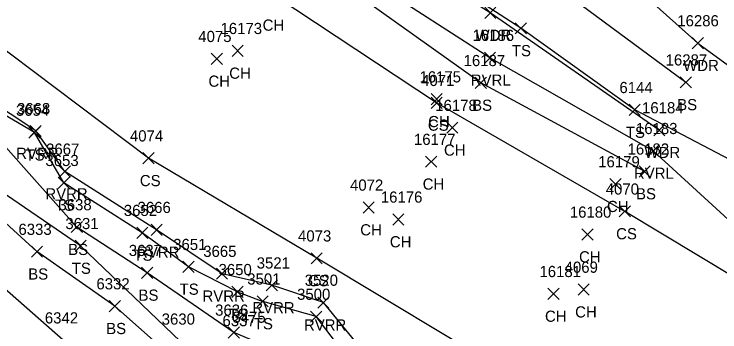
# Model space of a CAD drawing. Extents: x 1482574 to 1485769, y 580696 to 595649.
# Drawn here: x 1484182.5 to 1484308.8, y 582964.8 to 583021.7 of the extents above; entities that cross this region are included whole.
import ezdxf

# ---------------------------------------------------------------- set-up
doc = ezdxf.new("R2010")
doc.units = 0
for name, color, linetype in [('D_I', 7, 'Continuous'), ('L_A', 7, 'Continuous'), ('L_I', 7, 'Continuous'), ('L_TIC', 7, 'Continuous'), ('LAWA', 7, 'Continuous'), ('LAWE', 7, 'Continuous'), ('LELB', 7, 'Continuous')]:
    doc.layers.add(name, color=color, linetype=linetype)

msp = doc.modelspace()

# ---------------------------------------------------------------- linework, layer by layer
at = {"layer": 'L_TIC'}
for points in [[(1484266.73, 583020.89), (1484268.73, 583022.89)], [(1484268.73, 583020.89), (1484266.73, 583022.89)], [(1484272.19, 583018.13), (1484274.19, 583020.13)], [(1484274.19, 583018.13), (1484272.19, 583020.13)], [(1484303.91, 583015.48), (1484305.91, 583017.48)], [(1484305.91, 583015.48), (1484303.91, 583017.48)], [(1484221.5, 583014.1), (1484223.5, 583016.1)], [(1484223.5, 583014.1), (1484221.5, 583016.1)], [(1484217.78, 583012.67), (1484219.78, 583014.67)], [(1484219.78, 583012.67), (1484217.78, 583014.67)], [(1484266.68, 583012.86), (1484268.68, 583014.86)], [(1484268.68, 583012.86), (1484266.68, 583014.86)], [(1484265.04, 583008.36), (1484267.04, 583010.36)], [(1484267.04, 583008.36), (1484265.04, 583010.36)], [(1484301.76, 583008.47), (1484303.76, 583010.47)], [(1484303.76, 583008.47), (1484301.76, 583010.47)], [(1484257.12, 583005.44), (1484259.12, 583007.44)], [(1484259.12, 583005.44), (1484257.12, 583007.44)], [(1484257.12, 583004.8), (1484259.12, 583006.8)], [(1484259.12, 583004.8), (1484257.12, 583006.8)], [(1484292.6, 583003.53), (1484294.6, 583005.53)], [(1484294.6, 583003.53), (1484292.6, 583005.53)], [(1484185.11, 582999.47), (1484187.11, 583001.47)], [(1484187.11, 582999.47), (1484185.11, 583001.47)], [(1484185.34, 582999.76), (1484187.34, 583001.76)], [(1484187.34, 582999.76), (1484185.34, 583001.76)], [(1484259.95, 583000.34), (1484261.95, 583002.34)], [(1484261.95, 583000.34), (1484259.95, 583002.34)], [(1484296.99, 582999.91), (1484298.99, 583001.91)], [(1484298.99, 582999.91), (1484296.99, 583001.91)], [(1484295.89, 582996.2), (1484297.89, 582998.2)], [(1484297.89, 582996.2), (1484295.89, 582998.2)], [(1484205.55, 582994.88), (1484207.55, 582996.88)], [(1484207.55, 582994.88), (1484205.55, 582996.88)], [(1484256.14, 582994.26), (1484258.14, 582996.26)], [(1484258.14, 582994.26), (1484256.14, 582996.26)], [(1484190.56, 582992.51), (1484192.56, 582994.51)], [(1484192.56, 582992.51), (1484190.56, 582994.51)], [(1484294.39, 582992.52), (1484296.39, 582994.52)], [(1484296.39, 582992.52), (1484294.39, 582994.52)], [(1484190.39, 582990.48), (1484192.39, 582992.48)], [(1484192.39, 582990.48), (1484190.39, 582992.48)], [(1484289.14, 582990.25), (1484291.14, 582992.25)], [(1484291.14, 582990.25), (1484289.14, 582992.25)], [(1484244.96, 582986.07), (1484246.96, 582988.07)], [(1484246.96, 582986.07), (1484244.96, 582988.07)], [(1484290.83, 582985.37), (1484292.83, 582987.37)], [(1484292.83, 582985.37), (1484290.83, 582987.37)], [(1484250.26, 582983.93), (1484252.26, 582985.93)], [(1484252.26, 582983.93), (1484250.26, 582985.93)], [(1484192.72, 582982.56), (1484194.72, 582984.56)], [(1484194.72, 582982.56), (1484192.72, 582984.56)], [(1484204.43, 582981.54), (1484206.43, 582983.54)], [(1484206.43, 582981.54), (1484204.43, 582983.54)], [(1484206.99, 582982.08), (1484208.99, 582984.08)], [(1484208.99, 582982.08), (1484206.99, 582984.08)], [(1484284.14, 582981.24), (1484286.14, 582983.24)], [(1484286.14, 582981.24), (1484284.14, 582983.24)], [(1484193.39, 582979.19), (1484195.39, 582981.19)], [(1484195.39, 582979.19), (1484193.39, 582981.19)], [(1484185.56, 582978.16), (1484187.56, 582980.16)], [(1484187.56, 582978.16), (1484185.56, 582980.16)], [(1484235.65, 582976.98), (1484237.65, 582978.98)], [(1484237.65, 582976.98), (1484235.65, 582978.98)], [(1484212.71, 582975.46), (1484214.71, 582977.45)], [(1484214.71, 582975.46), (1484212.71, 582977.45)], [(1484205.31, 582974.38), (1484207.31, 582976.38)], [(1484207.31, 582974.38), (1484205.31, 582976.38)], [(1484218.7, 582974.22), (1484220.7, 582976.22)], [(1484220.7, 582974.22), (1484218.7, 582976.22)], [(1484227.61, 582972.14), (1484229.61, 582974.14)], [(1484229.61, 582972.14), (1484227.61, 582974.14)], [(1484221.47, 582970.96), (1484223.47, 582972.96)], [(1484223.47, 582970.96), (1484221.47, 582972.96)], [(1484278.04, 582970.61), (1484280.04, 582972.61)], [(1484280.04, 582970.61), (1484278.04, 582972.61)], [(1484283.45, 582971.38), (1484285.45, 582973.38)], [(1484285.45, 582971.38), (1484283.45, 582973.38)], [(1484225.99, 582969.27), (1484227.99, 582971.27)], [(1484227.99, 582969.27), (1484225.99, 582971.27)], [(1484236.85, 582969.05), (1484238.85, 582971.04)], [(1484238.85, 582969.05), (1484236.85, 582971.04)], [(1484199.52, 582968.41), (1484201.52, 582970.41)], [(1484201.52, 582968.41), (1484199.52, 582970.41)], [(1484235.56, 582966.54), (1484237.56, 582968.54)], [(1484237.56, 582966.54), (1484235.56, 582968.54)], [(1484220.83, 582963.7), (1484222.83, 582965.7)], [(1484222.83, 582963.7), (1484220.83, 582965.7)]]:
    msp.add_lwpolyline(points, dxfattribs=at)
at = {"layer": 'LAWA'}
for points in [[(1484166.5, 583305), (1484186.71, 583318.32), (1484207.96, 583337.82), (1484224.87, 583334.34), (1484236.26, 583316.6), (1484251.29, 583259.82), (1484269.68, 583220.67), (1484274.24, 583198.45), (1484283.35, 583156.3), (1484274.65, 583106.73), (1484279.77, 583065.69), (1484279.06, 583039.61), (1484304.91, 583016.48), (1484332.69, 582996.27), (1484357.04, 582987.46), (1484401.42, 582971.6), (1484442.82, 582960.78), (1484458.56, 582968.76)], [(1484191.28, 582963.31), (1484167.76, 582983.95), (1484148.09, 583003.94), (1484121.45, 583030.67), (1484097.6, 583056.94), (1484072.25, 583077.03), (1484053.46, 583096.65), (1484039.38, 583112.63)], [(1484297.99, 583000.91), (1484267.73, 583021.89), (1484241.55, 583038.49), (1484215.21, 583053.54), (1484201.41, 583061.3), (1484160.74, 583100.74)]]:
    msp.add_lwpolyline(points, dxfattribs=at)
at = {"layer": 'LAWE'}
for points in [[(1484296.89, 582997.2), (1484267.68, 583013.86), (1484240.18, 583031.57), (1484214.6, 583050.38), (1484199, 583059.94), (1484160.06, 583094.58), (1484146.93, 583106.74), (1484134.8, 583132.92), (1484133.67, 583169.13), (1484133.08, 583211.04), (1484135.42, 583244.85), (1484140.99, 583266), (1484153.18, 583273.74), (1484165.17, 583305.28), (1484184.4, 583319.66), (1484206.14, 583339.52)], [(1484382.48, 582862.81), (1484368.86, 582880.45), (1484350.26, 582890.1), (1484342.2, 582897.86), (1484329.01, 582907.57), (1484315.05, 582919.2), (1484295.8, 582927.96), (1484282.95, 582935.68), (1484267.84, 582946.36), (1484248.77, 582956.68), (1484237.85, 582970.05), (1484228.61, 582973.14), (1484219.7, 582975.22), (1484207.99, 582983.08), (1484191.56, 582993.51), (1484186.34, 583000.76), (1484167.74, 583013.09)], [(1484312.42, 582982.99), (1484296.89, 582997.2)]]:
    msp.add_lwpolyline(points, dxfattribs=at)
at = {"layer": 'LELB'}
for points in [[(1484295.39, 582993.52), (1484266.04, 583009.36), (1484238.93, 583028.7), (1484213.89, 583047.93), (1484197.36, 583058.66), (1484159.37, 583086.86), (1484140.8, 583102.64), (1484137.72, 583109.82), (1484131.28, 583132.4), (1484130.58, 583168.28), (1484131.66, 583209.65), (1484131.19, 583243.18), (1484138.88, 583266.71), (1484151.03, 583275.17), (1484162.18, 583305.67), (1484183.07, 583321.3), (1484204.49, 583341.55)], [(1484222.47, 582971.96), (1484213.71, 582976.45), (1484205.43, 582982.54), (1484191.39, 582991.48), (1484186.11, 583000.47), (1484170.02, 583009.93), (1484153.11, 583020.66), (1484144.57, 583027.82), (1484117.52, 583055.22), (1484110.53, 583057.25), (1484099.05, 583070.82), (1484087.86, 583075.53), (1484077.28, 583087.4), (1484061.39, 583104.48), (1484045.59, 583118.59)], [(1484476.89, 582873.26), (1484441.39, 582892.82), (1484403.91, 582915.16), (1484361.37, 582938.84), (1484324.68, 582966.62), (1484291.83, 582986.37), (1484258.12, 583005.8), (1484225.7, 583027.27), (1484199.36, 583045.39)], [(1484248.01, 583041.06), (1484273.5, 583031.16), (1484302.76, 583009.47)], [(1484317.94, 582991.76), (1484293.6, 583004.53), (1484273.19, 583019.13), (1484245.78, 583036.89)], [(1484212.29, 582963.1), (1484194.39, 582980.19), (1484179.91, 582990.07), (1484166.22, 583003.97), (1484150.72, 583014.05), (1484145.26, 583018.35)], [(1484464.85, 582810.97), (1484442.2, 582833.83), (1484411.85, 582858.29), (1484380.38, 582883.3), (1484340.38, 582909.27), (1484303.89, 582933.42), (1484271.86, 582956.89), (1484236.65, 582977.98), (1484206.55, 582995.88), (1484177.64, 583017.6)], [(1484370.65, 582866.76), (1484358.21, 582878.06), (1484339.68, 582889.11), (1484322.93, 582901.09), (1484303.26, 582915.32), (1484286.05, 582922.81), (1484278.06, 582933.83), (1484265.78, 582937.47), (1484250.29, 582951.04), (1484233.8, 582958.81), (1484224.82, 582963.43), (1484221.83, 582964.7), (1484206.31, 582975.38), (1484193.72, 582983.56), (1484179.96, 582998.97)], [(1484212.66, 582958.59), (1484200.52, 582969.41), (1484186.56, 582979.16), (1484166.24, 582997.67)], [(1484222.47, 582971.96), (1484226.99, 582970.27)], [(1484457.85, 582802.11), (1484445.99, 582810.71), (1484439.3, 582824.36), (1484428.11, 582840.84), (1484417.83, 582840.33), (1484410.64, 582842.66), (1484407.8, 582849.88), (1484390.44, 582853.41), (1484378.64, 582864.41), (1484363.41, 582879.71), (1484344.28, 582891.57), (1484333.56, 582900.67), (1484321.25, 582908.87), (1484304.77, 582918.23), (1484293.92, 582925.46), (1484281.09, 582936.07), (1484266.06, 582945.3), (1484251.62, 582954.86), (1484245.4, 582956), (1484236.56, 582967.54), (1484226.99, 582970.27)]]:
    msp.add_lwpolyline(points, dxfattribs=at)

# ---------------------------------------------------------------- texts
at = {"layer": 'D_I'}
msp.add_text('6337', height=2, dxfattribs=at).set_placement((1484219.78, 582965.82))
at = {"layer": 'L_A'}
for s, p in [('CH', (1484226.97, 583018.7)), ('WDR', (1484265.09, 583016.89)), ('TS', (1484271.6, 583014.13)), ('WDR', (1484302.27, 583011.48)), ('CH', (1484220.99, 583010.1)), ('CH', (1484217.27, 583008.67)), ('RVRL', (1484264.25, 583008.86)), ('BS', (1484264.48, 583004.36)), ('BS', (1484301.2, 583004.47)), ('CS', (1484256.56, 583000.8)), ('CH', (1484256.61, 583001.44)), ('TS', (1484292.01, 582999.53)), ('RVRR', (1484182.85, 582995.76)), ('TS', (1484184.52, 582995.47)), ('CH', (1484259.44, 582996.34)), ('WDR', (1484295.35, 582995.91)), ('RVRL', (1484293.46, 582992.2)), ('CS', (1484204.99, 582990.88)), ('CH', (1484255.63, 582990.26)), ('RVRR', (1484188.07, 582988.51)), ('BS', (1484293.83, 582988.52)), ('TS', (1484189.8, 582986.48)), ('CH', (1484288.63, 582986.25)), ('CH', (1484244.45, 582982.07)), ('CS', (1484290.27, 582981.37)), ('CH', (1484249.75, 582979.93)), ('BS', (1484192.16, 582978.56)), ('RVRR', (1484204.5, 582978.08)), ('TS', (1484203.84, 582977.54)), ('CH', (1484283.63, 582977.24)), ('TS', (1484192.8, 582975.19)), ('BS', (1484185, 582974.16)), ('CS', (1484235.09, 582972.98)), ('TS', (1484212.11, 582971.45)), ('BS', (1484204.75, 582970.38)), ('RVRR', (1484216.21, 582970.22)), ('RVRR', (1484225.12, 582968.14)), ('TS', (1484220.88, 582966.96)), ('CH', (1484277.53, 582966.61)), ('CH', (1484282.93, 582967.38)), ('TS', (1484225.4, 582965.27)), ('BS', (1484198.96, 582964.41)), ('RVRR', (1484234.37, 582965.05))]:
    msp.add_text(s, height=2, dxfattribs=at).set_placement(p)
at = {"layer": 'L_I'}
for s, p in [('16286', (1484301.22, 583019.48)), ('16173', (1484219.43, 583018.1)), ('4075', (1484215.45, 583016.67)), ('16186', (1484264.55, 583016.86)), ('16187', (1484262.96, 583012.36)), ('16287', (1484299.13, 583012.47)), ('16175', (1484255.05, 583009.44)), ('4071', (1484255.35, 583008.8)), ('6144', (1484290.86, 583007.53)), ('16178', (1484257.88, 583004.34)), ('3654', (1484182.8, 583003.47)), ('3668', (1484182.99, 583003.76)), ('16184', (1484294.91, 583003.91)), ('16183', (1484293.82, 583000.2)), ('4074', (1484203.21, 582998.88)), ('16177', (1484254.07, 582998.26)), ('3667', (1484188.2, 582996.51)), ('16182', (1484292.32, 582996.52)), ('3653', (1484188.08, 582994.48)), ('16179', (1484287.06, 582994.25)), ('4072', (1484242.62, 582990.07)), ('4070', (1484288.41, 582989.37)), ('16176', (1484248.14, 582987.93)), ('3638', (1484190.41, 582986.56)), ('3652', (1484202.12, 582985.54)), ('3666', (1484204.58, 582986.08)), ('16180', (1484281.98, 582985.24)), ('3631', (1484191.65, 582983.19)), ('6333', (1484183.25, 582982.16)), ('4073', (1484233.31, 582980.98)), ('3651', (1484210.96, 582979.45)), ('3637', (1484203.01, 582978.38)), ('3665', (1484216.34, 582978.22)), ('3521', (1484225.91, 582976.14)), ('4069', (1484281.05, 582975.38)), ('3650', (1484219.08, 582974.96)), ('16181', (1484276.54, 582974.61)), ('3501', (1484224.22, 582973.27)), ('3520', (1484234.51, 582973.05)), ('6332', (1484197.21, 582972.41)), ('3500', (1484233.14, 582970.54)), ('3636', (1484218.47, 582967.7)), ('3475', (1484221.56, 582966.43)), ('6342', (1484187.98, 582966.31)), ('3630', (1484208.9, 582966.1))]:
    msp.add_text(s, height=2, dxfattribs=at).set_placement(p)

doc.saveas('drawing.dxf')
